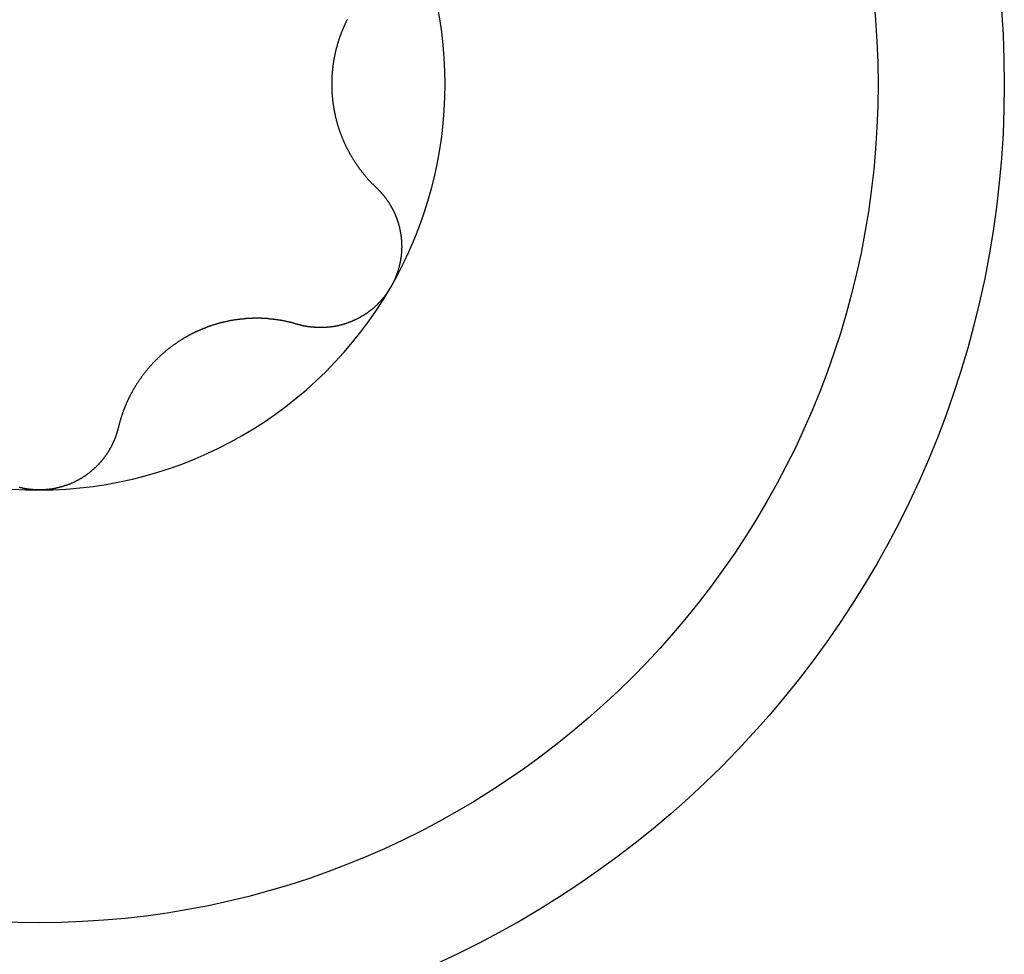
# Model space of a CAD drawing. Extents: x 1107 to 4046, y 937 to 3355.
# Tile 700 of 861: x 2096.37 to 2101.83, y 3185.19 to 3190.38. Entities that reach past the tile are written whole.
import ezdxf

# ---------------------------------------------------------------- set-up
doc = ezdxf.new("R2010")
doc.units = 0
doc.layers.add('KF_VIDA_L___C_BOTTOM', color=7, linetype='CONTINUOUS')

# ---------------------------------------------------------------- blocks, each defined once
blk = doc.blocks.new('KF_VIDA_L___C_BOTTOM')
at = {"layer": 'KF_VIDA_L___C_BOTTOM'}
for points in [[(-88.7924, 315.359, 0), (-88.7937, 315.357, 0), (-88.795, 315.354, 0), (-88.7963, 315.352, 0), (-88.7975, 315.349, 0), (-88.7988, 315.347, 0), (-88.8001, 315.344, 0), (-88.8013, 315.341, 0), (-88.8026, 315.339, 0), (-88.8038, 315.336, 0), (-88.805, 315.334, 0), (-88.8063, 315.331, 0), (-88.8075, 315.328, 0), (-88.8087, 315.326, 0), (-88.8099, 315.323, 0), (-88.8111, 315.32, 0), (-88.8123, 315.318, 0), (-88.8135, 315.315, 0), (-88.8146, 315.312, 0), (-88.8158, 315.31, 0), (-88.817, 315.307, 0), (-88.8181, 315.304, 0), (-88.8192, 315.301, 0), (-88.8204, 315.299, 0), (-88.8215, 315.296, 0), (-88.8226, 315.293, 0), (-88.8237, 315.291, 0), (-88.8248, 315.288, 0), (-88.8259, 315.285, 0), (-88.8269, 315.282, 0), (-88.828, 315.279, 0), (-88.829, 315.277, 0), (-88.8301, 315.274, 0), (-88.8311, 315.271, 0), (-88.8321, 315.268, 0), (-88.8332, 315.266, 0), (-88.8342, 315.263, 0), (-88.8352, 315.26, 0), (-88.8361, 315.257, 0), (-88.8371, 315.254, 0), (-88.8381, 315.251, 0), (-88.839, 315.249, 0), (-88.84, 315.246, 0), (-88.8409, 315.243, 0), (-88.8418, 315.24, 0), (-88.8427, 315.237, 0), (-88.8436, 315.234, 0), (-88.8445, 315.231, 0), (-88.8454, 315.229, 0), (-88.8463, 315.226, 0), (-88.8471, 315.223, 0), (-88.848, 315.22, 0), (-88.8488, 315.217, 0), (-88.8496, 315.214, 0), (-88.8504, 315.211, 0), (-88.8512, 315.208, 0), (-88.852, 315.205, 0), (-88.8528, 315.202, 0), (-88.8536, 315.2, 0), (-88.8543, 315.197, 0), (-88.8551, 315.194, 0), (-88.8558, 315.191, 0), (-88.8565, 315.188, 0), (-88.8572, 315.185, 0), (-88.8579, 315.182, 0), (-88.8586, 315.179, 0), (-88.8593, 315.176, 0), (-88.86, 315.173, 0), (-88.8606, 315.17, 0), (-88.8613, 315.167, 0), (-88.8619, 315.164, 0), (-88.8625, 315.161, 0), (-88.8631, 315.158, 0), (-88.8637, 315.155, 0), (-88.8643, 315.152, 0), (-88.8649, 315.149, 0), (-88.8654, 315.146, 0), (-88.866, 315.143, 0), (-88.8665, 315.14, 0), (-88.8671, 315.138, 0), (-88.8676, 315.135, 0), (-88.8681, 315.132, 0), (-88.8686, 315.129, 0), (-88.8691, 315.126, 0), (-88.8695, 315.123, 0), (-88.87, 315.12, 0), (-88.8705, 315.117, 0), (-88.8709, 315.114, 0), (-88.8713, 315.111, 0), (-88.8718, 315.108, 0), (-88.8722, 315.105, 0), (-88.8726, 315.102, 0), (-88.8729, 315.099, 0), (-88.8733, 315.096, 0), (-88.8737, 315.093, 0), (-88.874, 315.09, 0), (-88.8744, 315.087, 0), (-88.8747, 315.084, 0), (-88.875, 315.081, 0), (-88.8753, 315.078, 0), (-88.8756, 315.075, 0), (-88.8759, 315.072, 0), (-88.8762, 315.069, 0), (-88.8764, 315.066, 0), (-88.8767, 315.063, 0), (-88.8769, 315.06, 0), (-88.8771, 315.057, 0), (-88.8774, 315.054, 0), (-88.8776, 315.051, 0), (-88.8778, 315.048, 0), (-88.8779, 315.045, 0), (-88.8781, 315.042, 0), (-88.8783, 315.039, 0), (-88.8784, 315.036, 0), (-88.8785, 315.034, 0), (-88.8787, 315.031, 0), (-88.8788, 315.028, 0), (-88.8789, 315.025, 0), (-88.879, 315.022, 0), (-88.8791, 315.019, 0), (-88.8791, 315.016, 0), (-88.8792, 315.013, 0), (-88.8792, 315.01, 0), (-88.8793, 315.007, 0), (-88.8793, 315.004, 0), (-88.8793, 315.001, 0), (-88.8793, 314.999, 0), (-88.8793, 314.996, 0), (-88.8793, 314.993, 0), (-88.8792, 314.99, 0), (-88.8792, 314.987, 0), (-88.8791, 314.984, 0), (-88.8791, 314.981, 0), (-88.879, 314.978, 0), (-88.8789, 314.975, 0), (-88.8788, 314.972, 0), (-88.8787, 314.969, 0), (-88.8785, 314.966, 0), (-88.8784, 314.964, 0), (-88.8783, 314.961, 0), (-88.8781, 314.958, 0), (-88.8779, 314.955, 0), (-88.8778, 314.952, 0), (-88.8776, 314.949, 0), (-88.8774, 314.946, 0), (-88.8771, 314.943, 0), (-88.8769, 314.94, 0), (-88.8767, 314.937, 0), (-88.8764, 314.934, 0), (-88.8762, 314.931, 0), (-88.8759, 314.928, 0), (-88.8756, 314.925, 0), (-88.8753, 314.922, 0), (-88.875, 314.919, 0), (-88.8747, 314.916, 0), (-88.8744, 314.913, 0), (-88.874, 314.91, 0), (-88.8737, 314.907, 0), (-88.8733, 314.904, 0), (-88.8729, 314.901, 0), (-88.8726, 314.898, 0), (-88.8722, 314.895, 0), (-88.8718, 314.892, 0), (-88.8713, 314.889, 0), (-88.8709, 314.886, 0), (-88.8705, 314.883, 0), (-88.87, 314.88, 0), (-88.8695, 314.877, 0), (-88.8691, 314.874, 0), (-88.8686, 314.871, 0), (-88.8681, 314.868, 0), (-88.8676, 314.865, 0), (-88.8671, 314.862, 0), (-88.8665, 314.86, 0), (-88.866, 314.857, 0), (-88.8654, 314.854, 0), (-88.8649, 314.851, 0), (-88.8643, 314.848, 0), (-88.8637, 314.845, 0), (-88.8631, 314.842, 0), (-88.8625, 314.839, 0), (-88.8619, 314.836, 0), (-88.8613, 314.833, 0), (-88.8606, 314.83, 0), (-88.86, 314.827, 0), (-88.8593, 314.824, 0), (-88.8586, 314.821, 0), (-88.8579, 314.818, 0), (-88.8572, 314.815, 0), (-88.8565, 314.812, 0), (-88.8558, 314.809, 0), (-88.8551, 314.806, 0), (-88.8543, 314.803, 0), (-88.8536, 314.8, 0), (-88.8528, 314.798, 0), (-88.852, 314.795, 0), (-88.8512, 314.792, 0), (-88.8504, 314.789, 0), (-88.8496, 314.786, 0), (-88.8488, 314.783, 0), (-88.848, 314.78, 0), (-88.8471, 314.777, 0), (-88.8463, 314.774, 0), (-88.8454, 314.771, 0), (-88.8445, 314.769, 0), (-88.8436, 314.766, 0), (-88.8427, 314.763, 0), (-88.8418, 314.76, 0), (-88.8409, 314.757, 0), (-88.84, 314.754, 0), (-88.839, 314.751, 0), (-88.8381, 314.749, 0), (-88.8371, 314.746, 0), (-88.8361, 314.743, 0), (-88.8352, 314.74, 0), (-88.8342, 314.737, 0), (-88.8332, 314.734, 0), (-88.8321, 314.732, 0), (-88.8311, 314.729, 0), (-88.8301, 314.726, 0), (-88.829, 314.723, 0), (-88.828, 314.721, 0), (-88.8269, 314.718, 0), (-88.8259, 314.715, 0), (-88.8248, 314.712, 0), (-88.8237, 314.709, 0), (-88.8226, 314.707, 0), (-88.8215, 314.704, 0), (-88.8204, 314.701, 0), (-88.8192, 314.699, 0), (-88.8181, 314.696, 0), (-88.817, 314.693, 0), (-88.8158, 314.69, 0), (-88.8146, 314.688, 0), (-88.8135, 314.685, 0), (-88.8123, 314.682, 0), (-88.8111, 314.68, 0), (-88.8099, 314.677, 0), (-88.8087, 314.674, 0), (-88.8075, 314.672, 0), (-88.8063, 314.669, 0), (-88.805, 314.666, 0), (-88.8038, 314.664, 0), (-88.8026, 314.661, 0), (-88.8013, 314.659, 0), (-88.8001, 314.656, 0), (-88.7988, 314.653, 0), (-88.7975, 314.651, 0), (-88.7963, 314.648, 0), (-88.795, 314.646, 0), (-88.7937, 314.643, 0), (-88.7924, 314.641, 0), (-88.7911, 314.638, 0), (-88.7898, 314.636, 0), (-88.7884, 314.633, 0), (-88.7871, 314.63, 0), (-88.7858, 314.628, 0), (-88.7844, 314.625, 0), (-88.7831, 314.623, 0), (-88.7817, 314.621, 0), (-88.7804, 314.618, 0), (-88.779, 314.616, 0), (-88.7777, 314.613, 0), (-88.7763, 314.611, 0), (-88.7749, 314.608, 0), (-88.7735, 314.606, 0), (-88.7721, 314.603, 0), (-88.7707, 314.601, 0), (-88.7693, 314.599, 0), (-88.7679, 314.596, 0), (-88.7665, 314.594, 0), (-88.7651, 314.592, 0), (-88.7637, 314.589, 0), (-88.7622, 314.587, 0), (-88.7608, 314.585, 0), (-88.7594, 314.582, 0), (-88.7579, 314.58, 0), (-88.7565, 314.578, 0), (-88.755, 314.575, 0), (-88.7536, 314.573, 0), (-88.7521, 314.571, 0), (-88.7506, 314.569, 0), (-88.7492, 314.566, 0), (-88.7477, 314.564, 0), (-88.7462, 314.562, 0), (-88.7447, 314.56, 0), (-88.7432, 314.558, 0), (-88.7417, 314.555, 0), (-88.7402, 314.553, 0), (-88.7387, 314.551, 0), (-88.7372, 314.549, 0), (-88.7356, 314.547, 0), (-88.7341, 314.544, 0), (-88.7325, 314.542, 0), (-88.731, 314.54, 0), (-88.7294, 314.538, 0), (-88.7278, 314.536, 0), (-88.7262, 314.533, 0), (-88.7246, 314.531, 0), (-88.723, 314.529, 0), (-88.7214, 314.527, 0), (-88.7197, 314.525, 0), (-88.7181, 314.523, 0), (-88.7165, 314.521, 0), (-88.7148, 314.518, 0), (-88.7132, 314.516, 0), (-88.7115, 314.514, 0), (-88.7098, 314.512, 0), (-88.7081, 314.51, 0), (-88.7064, 314.508, 0), (-88.7047, 314.506, 0), (-88.703, 314.503, 0), (-88.7013, 314.501, 0), (-88.6996, 314.499, 0), (-88.6978, 314.497, 0), (-88.6961, 314.495, 0), (-88.6943, 314.493, 0), (-88.6926, 314.491, 0), (-88.6908, 314.489, 0), (-88.689, 314.487, 0), (-88.6873, 314.485, 0), (-88.6855, 314.483, 0), (-88.6837, 314.481, 0), (-88.6819, 314.479, 0), (-88.6801, 314.476, 0), (-88.6782, 314.474, 0), (-88.6764, 314.472, 0), (-88.6746, 314.47, 0), (-88.6727, 314.468, 0), (-88.6709, 314.466, 0), (-88.669, 314.464, 0), (-88.6671, 314.462, 0), (-88.6653, 314.46, 0), (-88.6634, 314.458, 0), (-88.6615, 314.456, 0), (-88.6596, 314.454, 0), (-88.6577, 314.452, 0), (-88.6558, 314.45, 0), (-88.6539, 314.448, 0), (-88.6519, 314.446, 0), (-88.65, 314.445, 0), (-88.6481, 314.443, 0), (-88.6461, 314.441, 0), (-88.6442, 314.439, 0), (-88.6422, 314.437, 0), (-88.6402, 314.435, 0), (-88.6383, 314.433, 0), (-88.6363, 314.431, 0), (-88.6343, 314.429, 0), (-88.6323, 314.427, 0)], [(-88.6323, 314.427, 0), (-88.6307, 314.426, 0), (-88.629, 314.424, 0), (-88.6274, 314.423, 0), (-88.6258, 314.421, 0), (-88.6242, 314.419, 0), (-88.6226, 314.418, 0), (-88.621, 314.416, 0), (-88.6194, 314.415, 0), (-88.6179, 314.413, 0), (-88.6163, 314.411, 0), (-88.6147, 314.41, 0), (-88.6132, 314.408, 0), (-88.6116, 314.406, 0), (-88.6101, 314.405, 0), (-88.6086, 314.403, 0), (-88.6071, 314.401, 0), (-88.6056, 314.4, 0), (-88.6041, 314.398, 0), (-88.6026, 314.396, 0), (-88.6011, 314.395, 0), (-88.5996, 314.393, 0), (-88.5981, 314.391, 0), (-88.5967, 314.389, 0), (-88.5952, 314.388, 0), (-88.5938, 314.386, 0), (-88.5923, 314.384, 0), (-88.5909, 314.382, 0), (-88.5895, 314.381, 0), (-88.5881, 314.379, 0), (-88.5867, 314.377, 0), (-88.5853, 314.375, 0), (-88.5839, 314.374, 0), (-88.5826, 314.372, 0), (-88.5812, 314.37, 0), (-88.5798, 314.368, 0), (-88.5785, 314.366, 0), (-88.5772, 314.364, 0), (-88.5758, 314.363, 0), (-88.5745, 314.361, 0), (-88.5732, 314.359, 0), (-88.5719, 314.357, 0), (-88.5706, 314.355, 0), (-88.5693, 314.353, 0), (-88.5681, 314.351, 0), (-88.5668, 314.35, 0), (-88.5655, 314.348, 0), (-88.5643, 314.346, 0), (-88.5631, 314.344, 0), (-88.5618, 314.342, 0), (-88.5606, 314.34, 0), (-88.5594, 314.338, 0), (-88.5582, 314.336, 0), (-88.557, 314.334, 0), (-88.5559, 314.332, 0), (-88.5547, 314.33, 0), (-88.5535, 314.328, 0), (-88.5524, 314.326, 0), (-88.5513, 314.325, 0), (-88.5501, 314.323, 0), (-88.549, 314.321, 0), (-88.5479, 314.319, 0), (-88.5468, 314.317, 0), (-88.5457, 314.315, 0), (-88.5447, 314.313, 0), (-88.5436, 314.311, 0), (-88.5425, 314.309, 0), (-88.5415, 314.307, 0), (-88.5405, 314.305, 0), (-88.5394, 314.303, 0), (-88.5384, 314.301, 0), (-88.5374, 314.299, 0), (-88.5364, 314.297, 0), (-88.5354, 314.295, 0), (-88.5345, 314.293, 0), (-88.5335, 314.291, 0), (-88.5326, 314.289, 0), (-88.5316, 314.286, 0), (-88.5307, 314.284, 0), (-88.5298, 314.282, 0), (-88.5289, 314.28, 0), (-88.528, 314.278, 0), (-88.5271, 314.276, 0), (-88.5262, 314.274, 0), (-88.5254, 314.272, 0), (-88.5245, 314.27, 0), (-88.5237, 314.268, 0), (-88.5228, 314.266, 0), (-88.522, 314.264, 0), (-88.5212, 314.262, 0), (-88.5204, 314.26, 0), (-88.5196, 314.257, 0), (-88.5188, 314.255, 0), (-88.518, 314.253, 0), (-88.5173, 314.251, 0), (-88.5165, 314.249, 0), (-88.5158, 314.247, 0), (-88.515, 314.245, 0), (-88.5143, 314.242, 0), (-88.5136, 314.24, 0), (-88.5129, 314.238, 0), (-88.5122, 314.236, 0), (-88.5115, 314.234, 0), (-88.5108, 314.231, 0), (-88.5102, 314.229, 0), (-88.5095, 314.227, 0), (-88.5089, 314.225, 0), (-88.5083, 314.222, 0), (-88.5076, 314.22, 0), (-88.507, 314.218, 0), (-88.5064, 314.216, 0), (-88.5058, 314.213, 0), (-88.5052, 314.211, 0), (-88.5047, 314.209, 0), (-88.5041, 314.207, 0), (-88.5036, 314.204, 0), (-88.503, 314.202, 0), (-88.5025, 314.2, 0), (-88.502, 314.197, 0), (-88.5015, 314.195, 0), (-88.501, 314.193, 0), (-88.5005, 314.191, 0), (-88.5001, 314.188, 0), (-88.4996, 314.186, 0), (-88.4992, 314.184, 0), (-88.4987, 314.181, 0), (-88.4983, 314.179, 0), (-88.4979, 314.177, 0), (-88.4975, 314.174, 0), (-88.4971, 314.172, 0), (-88.4967, 314.169, 0), (-88.4964, 314.167, 0), (-88.496, 314.165, 0), (-88.4957, 314.162, 0), (-88.4953, 314.16, 0), (-88.495, 314.158, 0), (-88.4947, 314.155, 0), (-88.4944, 314.153, 0), (-88.4941, 314.15, 0), (-88.4939, 314.148, 0), (-88.4936, 314.146, 0), (-88.4934, 314.143, 0), (-88.4931, 314.141, 0), (-88.4929, 314.138, 0), (-88.4927, 314.136, 0), (-88.4925, 314.134, 0), (-88.4923, 314.131, 0), (-88.4922, 314.129, 0), (-88.492, 314.126, 0), (-88.4919, 314.124, 0), (-88.4918, 314.122, 0), (-88.4916, 314.119, 0), (-88.4915, 314.117, 0), (-88.4914, 314.114, 0), (-88.4914, 314.112, 0), (-88.4913, 314.109, 0), (-88.4913, 314.107, 0), (-88.4912, 314.104, 0), (-88.4912, 314.102, 0), (-88.4912, 314.1, 0), (-88.4912, 314.097, 0), (-88.4912, 314.095, 0), (-88.4912, 314.092, 0), (-88.4913, 314.09, 0), (-88.4913, 314.087, 0), (-88.4914, 314.085, 0), (-88.4915, 314.083, 0), (-88.4916, 314.08, 0), (-88.4917, 314.078, 0), (-88.4918, 314.075, 0), (-88.492, 314.073, 0), (-88.4921, 314.07, 0), (-88.4923, 314.068, 0), (-88.4925, 314.065, 0), (-88.4927, 314.063, 0), (-88.4929, 314.06, 0), (-88.4931, 314.058, 0), (-88.4934, 314.056, 0), (-88.4936, 314.053, 0), (-88.4939, 314.051, 0), (-88.4942, 314.048, 0), (-88.4945, 314.046, 0), (-88.4948, 314.043, 0), (-88.4951, 314.041, 0), (-88.4954, 314.039, 0), (-88.4958, 314.036, 0), (-88.4961, 314.034, 0), (-88.4965, 314.031, 0), (-88.4969, 314.029, 0), (-88.4973, 314.026, 0), (-88.4977, 314.024, 0), (-88.4982, 314.021, 0), (-88.4986, 314.019, 0), (-88.4991, 314.017, 0), (-88.4995, 314.014, 0), (-88.5, 314.012, 0), (-88.5005, 314.009, 0), (-88.501, 314.007, 0), (-88.5015, 314.005, 0), (-88.5021, 314.002, 0), (-88.5026, 314, 0), (-88.5032, 313.997, 0), (-88.5037, 313.995, 0), (-88.5043, 313.993, 0), (-88.5049, 313.99, 0), (-88.5055, 313.988, 0), (-88.5062, 313.985, 0), (-88.5068, 313.983, 0), (-88.5075, 313.981, 0), (-88.5081, 313.978, 0), (-88.5088, 313.976, 0), (-88.5095, 313.974, 0), (-88.5102, 313.971, 0), (-88.5109, 313.969, 0), (-88.5116, 313.966, 0), (-88.5123, 313.964, 0), (-88.5131, 313.962, 0), (-88.5139, 313.959, 0), (-88.5146, 313.957, 0), (-88.5154, 313.955, 0), (-88.5162, 313.952, 0), (-88.517, 313.95, 0), (-88.5178, 313.948, 0), (-88.5187, 313.945, 0), (-88.5195, 313.943, 0), (-88.5204, 313.941, 0), (-88.5213, 313.939, 0), (-88.5221, 313.936, 0), (-88.523, 313.934, 0), (-88.5239, 313.932, 0), (-88.5248, 313.929, 0), (-88.5258, 313.927, 0), (-88.5267, 313.925, 0), (-88.5277, 313.923, 0), (-88.5286, 313.92, 0), (-88.5296, 313.918, 0), (-88.5306, 313.916, 0), (-88.5316, 313.914, 0), (-88.5326, 313.912, 0), (-88.5336, 313.909, 0), (-88.5346, 313.907, 0), (-88.5357, 313.905, 0), (-88.5367, 313.903, 0), (-88.5378, 313.901, 0), (-88.5389, 313.898, 0), (-88.54, 313.896, 0), (-88.5411, 313.894, 0), (-88.5422, 313.892, 0), (-88.5433, 313.89, 0), (-88.5444, 313.888, 0), (-88.5456, 313.886, 0), (-88.5467, 313.883, 0), (-88.5479, 313.881, 0), (-88.5491, 313.879, 0), (-88.5502, 313.877, 0), (-88.5514, 313.875, 0)], [(-88.5514, 313.875, 0), (-88.5527, 313.873, 0), (-88.5539, 313.871, 0), (-88.5551, 313.869, 0), (-88.5563, 313.867, 0), (-88.5576, 313.865, 0), (-88.5589, 313.863, 0), (-88.5602, 313.861, 0), (-88.5615, 313.859, 0), (-88.5628, 313.856, 0), (-88.5641, 313.854, 0), (-88.5654, 313.852, 0), (-88.5668, 313.85, 0), (-88.5681, 313.848, 0), (-88.5695, 313.846, 0), (-88.5709, 313.844, 0), (-88.5723, 313.842, 0), (-88.5737, 313.84, 0), (-88.5751, 313.838, 0), (-88.5765, 313.836, 0), (-88.5779, 313.834, 0), (-88.5794, 313.833, 0), (-88.5809, 313.831, 0), (-88.5823, 313.829, 0), (-88.5838, 313.827, 0), (-88.5853, 313.825, 0), (-88.5868, 313.823, 0), (-88.5883, 313.821, 0), (-88.5899, 313.819, 0), (-88.5914, 313.817, 0), (-88.593, 313.815, 0), (-88.5945, 313.813, 0), (-88.5961, 313.811, 0), (-88.5977, 313.81, 0), (-88.5993, 313.808, 0), (-88.6009, 313.806, 0), (-88.6025, 313.804, 0), (-88.6041, 313.802, 0), (-88.6057, 313.8, 0), (-88.6074, 313.798, 0), (-88.609, 313.797, 0), (-88.6107, 313.795, 0), (-88.6124, 313.793, 0), (-88.6141, 313.791, 0), (-88.6158, 313.789, 0), (-88.6175, 313.788, 0), (-88.6192, 313.786, 0), (-88.6209, 313.784, 0), (-88.6226, 313.782, 0), (-88.6244, 313.781, 0), (-88.6261, 313.779, 0), (-88.6279, 313.777, 0), (-88.6297, 313.775, 0), (-88.6315, 313.774, 0), (-88.6333, 313.772, 0), (-88.6351, 313.77, 0), (-88.6369, 313.769, 0), (-88.6387, 313.767, 0), (-88.6405, 313.765, 0), (-88.6423, 313.764, 0), (-88.6442, 313.762, 0), (-88.646, 313.76, 0), (-88.6479, 313.759, 0), (-88.6498, 313.757, 0), (-88.6516, 313.756, 0), (-88.6535, 313.754, 0), (-88.6554, 313.752, 0), (-88.6573, 313.751, 0), (-88.6592, 313.749, 0), (-88.6612, 313.748, 0), (-88.6631, 313.746, 0), (-88.665, 313.745, 0), (-88.667, 313.743, 0), (-88.6689, 313.742, 0), (-88.6709, 313.74, 0), (-88.6729, 313.739, 0), (-88.6748, 313.737, 0), (-88.6768, 313.736, 0), (-88.6788, 313.734, 0), (-88.6808, 313.733, 0), (-88.6828, 313.732, 0), (-88.6848, 313.73, 0), (-88.6868, 313.729, 0), (-88.6889, 313.727, 0), (-88.6909, 313.726, 0), (-88.6929, 313.725, 0), (-88.695, 313.723, 0), (-88.6971, 313.722, 0), (-88.6991, 313.721, 0), (-88.7012, 313.719, 0), (-88.7033, 313.718, 0), (-88.7053, 313.717, 0), (-88.7074, 313.715, 0), (-88.7095, 313.714, 0), (-88.7116, 313.713, 0), (-88.7137, 313.712, 0), (-88.7158, 313.711, 0), (-88.718, 313.709, 0), (-88.7201, 313.708, 0), (-88.7222, 313.707, 0), (-88.7243, 313.706, 0), (-88.7265, 313.705, 0), (-88.7286, 313.703, 0), (-88.7308, 313.702, 0), (-88.7329, 313.701, 0), (-88.7351, 313.7, 0), (-88.7373, 313.699, 0), (-88.7394, 313.698, 0), (-88.7416, 313.697, 0), (-88.7438, 313.696, 0), (-88.746, 313.695, 0), (-88.7481, 313.694, 0), (-88.7503, 313.693, 0), (-88.7525, 313.692, 0), (-88.7547, 313.691, 0), (-88.7569, 313.69, 0), (-88.7591, 313.689, 0), (-88.7613, 313.688, 0), (-88.7635, 313.687, 0), (-88.7658, 313.686, 0), (-88.768, 313.685, 0), (-88.7702, 313.684, 0), (-88.7724, 313.683, 0), (-88.7746, 313.682, 0), (-88.7769, 313.681, 0), (-88.7791, 313.68, 0), (-88.7813, 313.68, 0), (-88.7836, 313.679, 0), (-88.7858, 313.678, 0), (-88.788, 313.677, 0), (-88.7903, 313.676, 0), (-88.7925, 313.675, 0), (-88.7948, 313.675, 0), (-88.797, 313.674, 0), (-88.7993, 313.673, 0), (-88.8015, 313.672, 0), (-88.8038, 313.672, 0), (-88.806, 313.671, 0), (-88.8083, 313.67, 0), (-88.8105, 313.67, 0), (-88.8128, 313.669, 0), (-88.815, 313.668, 0), (-88.8173, 313.668, 0), (-88.8195, 313.667, 0), (-88.8218, 313.666, 0), (-88.824, 313.666, 0), (-88.8263, 313.665, 0), (-88.8285, 313.664, 0), (-88.8308, 313.664, 0), (-88.833, 313.663, 0), (-88.8353, 313.663, 0), (-88.8375, 313.662, 0), (-88.8398, 313.662, 0), (-88.8421, 313.661, 0), (-88.8443, 313.661, 0), (-88.8465, 313.66, 0), (-88.8488, 313.66, 0), (-88.851, 313.659, 0), (-88.8533, 313.659, 0), (-88.8555, 313.658, 0), (-88.8578, 313.658, 0), (-88.86, 313.657, 0), (-88.8623, 313.657, 0), (-88.8645, 313.657, 0), (-88.8667, 313.656, 0), (-88.869, 313.656, 0), (-88.8712, 313.655, 0), (-88.8734, 313.655, 0), (-88.8756, 313.655, 0), (-88.8779, 313.654, 0), (-88.8801, 313.654, 0), (-88.8823, 313.654, 0), (-88.8845, 313.654, 0), (-88.8867, 313.653, 0), (-88.889, 313.653, 0), (-88.8912, 313.653, 0), (-88.8934, 313.653, 0), (-88.8957, 313.652, 0), (-88.8979, 313.652, 0), (-88.9001, 313.652, 0), (-88.9024, 313.652, 0), (-88.9046, 313.652, 0), (-88.9069, 313.651, 0), (-88.9091, 313.651, 0), (-88.9113, 313.651, 0), (-88.9136, 313.651, 0), (-88.9158, 313.651, 0), (-88.9181, 313.651, 0), (-88.9203, 313.651, 0), (-88.9226, 313.65, 0), (-88.9249, 313.65, 0), (-88.9271, 313.65, 0), (-88.9294, 313.65, 0), (-88.9316, 313.65, 0), (-88.9339, 313.65, 0), (-88.9361, 313.65, 0), (-88.9384, 313.65, 0), (-88.9407, 313.65, 0), (-88.9429, 313.65, 0), (-88.9452, 313.65, 0), (-88.9475, 313.65, 0), (-88.9497, 313.65, 0), (-88.952, 313.65, 0), (-88.9542, 313.65, 0), (-88.9565, 313.65, 0), (-88.9588, 313.65, 0), (-88.961, 313.651, 0), (-88.9633, 313.651, 0), (-88.9656, 313.651, 0), (-88.9678, 313.651, 0), (-88.9701, 313.651, 0), (-88.9723, 313.651, 0), (-88.9746, 313.651, 0), (-88.9769, 313.652, 0), (-88.9791, 313.652, 0), (-88.9814, 313.652, 0), (-88.9836, 313.652, 0), (-88.9859, 313.652, 0), (-88.9881, 313.653, 0), (-88.9904, 313.653, 0), (-88.9927, 313.653, 0), (-88.9949, 313.653, 0), (-88.9972, 313.654, 0), (-88.9994, 313.654, 0), (-89.0017, 313.654, 0), (-89.0039, 313.654, 0), (-89.0061, 313.655, 0), (-89.0084, 313.655, 0), (-89.0106, 313.655, 0), (-89.0129, 313.656, 0), (-89.0151, 313.656, 0), (-89.0173, 313.657, 0), (-89.0196, 313.657, 0), (-89.0218, 313.657, 0), (-89.024, 313.658, 0), (-89.0263, 313.658, 0), (-89.0285, 313.659, 0), (-89.0307, 313.659, 0), (-89.0329, 313.659, 0), (-89.0351, 313.66, 0), (-89.0373, 313.66, 0), (-89.0396, 313.661, 0), (-89.0418, 313.661, 0), (-89.044, 313.662, 0), (-89.0462, 313.662, 0), (-89.0484, 313.663, 0), (-89.0506, 313.664, 0), (-89.0528, 313.664, 0), (-89.0549, 313.665, 0), (-89.0571, 313.665, 0), (-89.0593, 313.666, 0), (-89.0615, 313.666, 0), (-89.0637, 313.667, 0), (-89.0658, 313.668, 0), (-89.068, 313.668, 0), (-89.0702, 313.669, 0)], [(-89.0702, 313.669, 0), (-89.0728, 313.67, 0), (-89.0754, 313.67, 0), (-89.0781, 313.671, 0), (-89.0807, 313.672, 0), (-89.0834, 313.673, 0), (-89.086, 313.673, 0), (-89.0887, 313.674, 0), (-89.0913, 313.675, 0), (-89.094, 313.676, 0), (-89.0966, 313.676, 0), (-89.0993, 313.677, 0), (-89.1019, 313.678, 0), (-89.1046, 313.678, 0), (-89.1073, 313.679, 0), (-89.1099, 313.68, 0), (-89.1126, 313.68, 0), (-89.1153, 313.681, 0), (-89.1179, 313.682, 0), (-89.1206, 313.682, 0), (-89.1233, 313.683, 0), (-89.1259, 313.683, 0), (-89.1286, 313.684, 0), (-89.1313, 313.685, 0), (-89.134, 313.685, 0), (-89.1367, 313.686, 0), (-89.1393, 313.686, 0), (-89.142, 313.687, 0), (-89.1447, 313.687, 0), (-89.1474, 313.688, 0), (-89.1501, 313.688, 0), (-89.1527, 313.689, 0), (-89.1554, 313.689, 0), (-89.1581, 313.69, 0), (-89.1608, 313.69, 0), (-89.1635, 313.691, 0), (-89.1662, 313.691, 0), (-89.1688, 313.692, 0), (-89.1715, 313.692, 0), (-89.1742, 313.692, 0), (-89.1769, 313.693, 0), (-89.1796, 313.693, 0), (-89.1823, 313.694, 0), (-89.1849, 313.694, 0), (-89.1876, 313.694, 0), (-89.1903, 313.695, 0), (-89.193, 313.695, 0), (-89.1957, 313.696, 0), (-89.1984, 313.696, 0), (-89.201, 313.696, 0), (-89.2037, 313.697, 0), (-89.2064, 313.697, 0), (-89.2091, 313.697, 0), (-89.2117, 313.697, 0), (-89.2144, 313.698, 0), (-89.2171, 313.698, 0), (-89.2198, 313.698, 0), (-89.2224, 313.698, 0), (-89.2251, 313.699, 0), (-89.2278, 313.699, 0), (-89.2304, 313.699, 0), (-89.2331, 313.699, 0), (-89.2358, 313.7, 0), (-89.2384, 313.7, 0), (-89.2411, 313.7, 0), (-89.2438, 313.7, 0), (-89.2464, 313.7, 0), (-89.2491, 313.701, 0), (-89.2517, 313.701, 0), (-89.2544, 313.701, 0), (-89.2571, 313.701, 0), (-89.2598, 313.701, 0), (-89.2625, 313.701, 0), (-89.2652, 313.701, 0), (-89.2679, 313.701, 0), (-89.2706, 313.702, 0), (-89.2734, 313.702, 0), (-89.2761, 313.702, 0), (-89.2788, 313.702, 0), (-89.2816, 313.702, 0), (-89.2844, 313.702, 0), (-89.2871, 313.702, 0), (-89.2899, 313.702, 0), (-89.2927, 313.702, 0), (-89.2954, 313.702, 0), (-89.2982, 313.702, 0), (-89.301, 313.702, 0), (-89.3038, 313.702, 0), (-89.3066, 313.702, 0), (-89.3094, 313.702, 0), (-89.3122, 313.702, 0), (-89.3151, 313.702, 0), (-89.3179, 313.702, 0), (-89.3207, 313.701, 0), (-89.3235, 313.701, 0), (-89.3264, 313.701, 0), (-89.3292, 313.701, 0), (-89.3321, 313.701, 0), (-89.3349, 313.701, 0), (-89.3378, 313.701, 0), (-89.3406, 313.701, 0), (-89.3435, 313.7, 0), (-89.3464, 313.7, 0), (-89.3493, 313.7, 0), (-89.3521, 313.7, 0), (-89.355, 313.7, 0), (-89.3579, 313.699, 0), (-89.3608, 313.699, 0), (-89.3637, 313.699, 0), (-89.3666, 313.699, 0), (-89.3695, 313.698, 0), (-89.3724, 313.698, 0), (-89.3753, 313.698, 0), (-89.3782, 313.698, 0), (-89.3811, 313.697, 0), (-89.384, 313.697, 0), (-89.3869, 313.697, 0), (-89.3898, 313.696, 0), (-89.3927, 313.696, 0), (-89.3956, 313.696, 0), (-89.3986, 313.695, 0), (-89.4015, 313.695, 0), (-89.4044, 313.694, 0), (-89.4073, 313.694, 0), (-89.4103, 313.694, 0), (-89.4132, 313.693, 0), (-89.4161, 313.693, 0), (-89.419, 313.692, 0), (-89.422, 313.692, 0), (-89.4249, 313.691, 0), (-89.4278, 313.691, 0), (-89.4308, 313.69, 0), (-89.4337, 313.69, 0), (-89.4366, 313.689, 0), (-89.4396, 313.689, 0), (-89.4425, 313.688, 0), (-89.4454, 313.688, 0), (-89.4484, 313.687, 0), (-89.4513, 313.686, 0), (-89.4543, 313.686, 0), (-89.4572, 313.685, 0), (-89.4601, 313.685, 0), (-89.4631, 313.684, 0), (-89.466, 313.683, 0), (-89.4689, 313.683, 0), (-89.4718, 313.682, 0), (-89.4748, 313.681, 0), (-89.4777, 313.681, 0), (-89.4806, 313.68, 0), (-89.4836, 313.679, 0), (-89.4865, 313.679, 0), (-89.4894, 313.678, 0), (-89.4923, 313.677, 0), (-89.4952, 313.676, 0), (-89.4982, 313.675, 0), (-89.5011, 313.675, 0), (-89.504, 313.674, 0), (-89.5069, 313.673, 0), (-89.5098, 313.672, 0), (-89.5127, 313.671, 0), (-89.5156, 313.671, 0), (-89.5185, 313.67, 0), (-89.5214, 313.669, 0), (-89.5243, 313.668, 0), (-89.5272, 313.667, 0), (-89.5301, 313.666, 0), (-89.533, 313.665, 0), (-89.5358, 313.664, 0), (-89.5387, 313.663, 0), (-89.5416, 313.663, 0), (-89.5445, 313.662, 0), (-89.5473, 313.661, 0), (-89.5502, 313.66, 0), (-89.5531, 313.659, 0), (-89.5559, 313.658, 0), (-89.5588, 313.657, 0), (-89.5616, 313.656, 0), (-89.5644, 313.655, 0), (-89.5673, 313.654, 0), (-89.5701, 313.653, 0), (-89.5729, 313.651, 0), (-89.5758, 313.65, 0), (-89.5786, 313.649, 0), (-89.5814, 313.648, 0), (-89.5842, 313.647, 0), (-89.587, 313.646, 0), (-89.5898, 313.645, 0), (-89.5926, 313.644, 0), (-89.5954, 313.643, 0), (-89.5982, 313.641, 0), (-89.6009, 313.64, 0), (-89.6037, 313.639, 0), (-89.6065, 313.638, 0), (-89.6092, 313.637, 0), (-89.612, 313.636, 0), (-89.6147, 313.634, 0), (-89.6174, 313.633, 0), (-89.6202, 313.632, 0), (-89.6229, 313.631, 0), (-89.6256, 313.629, 0), (-89.6283, 313.628, 0), (-89.631, 313.627, 0), (-89.6337, 313.626, 0), (-89.6364, 313.624, 0), (-89.6391, 313.623, 0), (-89.6417, 313.622, 0), (-89.6444, 313.621, 0), (-89.6471, 313.619, 0), (-89.6497, 313.618, 0), (-89.6523, 313.617, 0), (-89.655, 313.615, 0), (-89.6576, 313.614, 0), (-89.6602, 313.613, 0), (-89.6628, 313.611, 0), (-89.6654, 313.61, 0), (-89.668, 313.608, 0), (-89.6706, 313.607, 0), (-89.6732, 313.606, 0), (-89.6757, 313.604, 0), (-89.6783, 313.603, 0), (-89.6808, 313.601, 0), (-89.6834, 313.6, 0), (-89.6859, 313.599, 0), (-89.6884, 313.597, 0), (-89.6909, 313.596, 0), (-89.6934, 313.594, 0), (-89.6959, 313.593, 0), (-89.6984, 313.591, 0), (-89.7009, 313.59, 0), (-89.7034, 313.588, 0), (-89.7059, 313.587, 0), (-89.7084, 313.585, 0), (-89.7109, 313.584, 0), (-89.7134, 313.582, 0), (-89.7159, 313.581, 0), (-89.7183, 313.579, 0), (-89.7208, 313.577, 0), (-89.7233, 313.576, 0), (-89.7258, 313.574, 0), (-89.7282, 313.573, 0), (-89.7307, 313.571, 0), (-89.7332, 313.569, 0), (-89.7356, 313.568, 0), (-89.7381, 313.566, 0), (-89.7405, 313.564, 0), (-89.743, 313.563, 0), (-89.7454, 313.561, 0), (-89.7479, 313.559, 0), (-89.7503, 313.557, 0), (-89.7527, 313.556, 0), (-89.7552, 313.554, 0), (-89.7576, 313.552, 0), (-89.76, 313.551, 0), (-89.7624, 313.549, 0), (-89.7648, 313.547, 0), (-89.7672, 313.545, 0), (-89.7696, 313.543, 0), (-89.772, 313.542, 0), (-89.7744, 313.54, 0), (-89.7768, 313.538, 0), (-89.7792, 313.536, 0), (-89.7815, 313.534, 0), (-89.7839, 313.532, 0), (-89.7863, 313.53, 0), (-89.7886, 313.529, 0), (-89.791, 313.527, 0), (-89.7933, 313.525, 0), (-89.7956, 313.523, 0), (-89.798, 313.521, 0), (-89.8003, 313.519, 0), (-89.8026, 313.517, 0), (-89.8049, 313.515, 0), (-89.8072, 313.513, 0), (-89.8095, 313.511, 0), (-89.8118, 313.509, 0), (-89.8141, 313.507, 0), (-89.8164, 313.505, 0), (-89.8186, 313.503, 0), (-89.8209, 313.501, 0), (-89.8232, 313.499, 0), (-89.8254, 313.497, 0), (-89.8276, 313.495, 0), (-89.8299, 313.493, 0), (-89.8321, 313.491, 0), (-89.8343, 313.489, 0), (-89.8365, 313.487, 0), (-89.8387, 313.485, 0), (-89.8409, 313.483, 0), (-89.8431, 313.481, 0), (-89.8453, 313.479, 0), (-89.8474, 313.476, 0), (-89.8496, 313.474, 0), (-89.8517, 313.472, 0), (-89.8539, 313.47, 0), (-89.856, 313.468, 0), (-89.8581, 313.466, 0), (-89.8602, 313.464, 0), (-89.8623, 313.462, 0), (-89.8644, 313.459, 0), (-89.8665, 313.457, 0), (-89.8686, 313.455, 0), (-89.8706, 313.453, 0), (-89.8727, 313.451, 0), (-89.8747, 313.448, 0), (-89.8768, 313.446, 0), (-89.8788, 313.444, 0), (-89.8808, 313.442, 0), (-89.8828, 313.44, 0), (-89.8848, 313.437, 0), (-89.8868, 313.435, 0), (-89.8887, 313.433, 0), (-89.8907, 313.431, 0), (-89.8926, 313.428, 0), (-89.8946, 313.426, 0), (-89.8965, 313.424, 0), (-89.8984, 313.421, 0), (-89.9003, 313.419, 0), (-89.9022, 313.417, 0), (-89.9041, 313.415, 0), (-89.906, 313.412, 0), (-89.9079, 313.41, 0), (-89.9097, 313.408, 0), (-89.9116, 313.405, 0), (-89.9134, 313.403, 0), (-89.9153, 313.401, 0), (-89.9171, 313.398, 0), (-89.9189, 313.396, 0), (-89.9207, 313.394, 0), (-89.9225, 313.391, 0), (-89.9242, 313.389, 0), (-89.926, 313.387, 0), (-89.9277, 313.384, 0), (-89.9295, 313.382, 0), (-89.9312, 313.38, 0), (-89.9329, 313.377, 0), (-89.9346, 313.375, 0), (-89.9363, 313.372, 0), (-89.938, 313.37, 0), (-89.9397, 313.368, 0), (-89.9414, 313.365, 0), (-89.943, 313.363, 0), (-89.9447, 313.361, 0), (-89.9463, 313.358, 0), (-89.9479, 313.356, 0), (-89.9496, 313.353, 0), (-89.9512, 313.351, 0), (-89.9527, 313.349, 0), (-89.9543, 313.346, 0), (-89.9559, 313.344, 0), (-89.9574, 313.341, 0), (-89.959, 313.339, 0), (-89.9605, 313.337, 0), (-89.9621, 313.334, 0), (-89.9636, 313.332, 0), (-89.9651, 313.329, 0), (-89.9666, 313.327, 0), (-89.968, 313.325, 0), (-89.9695, 313.322, 0), (-89.971, 313.32, 0), (-89.9724, 313.317, 0), (-89.9738, 313.315, 0), (-89.9753, 313.313, 0), (-89.9767, 313.31, 0), (-89.9781, 313.308, 0), (-89.9795, 313.305, 0), (-89.9808, 313.303, 0), (-89.9822, 313.301, 0), (-89.9836, 313.298, 0), (-89.9849, 313.296, 0), (-89.9862, 313.293, 0), (-89.9876, 313.291, 0), (-89.9889, 313.289, 0), (-89.9902, 313.286, 0), (-89.9914, 313.284, 0), (-89.9927, 313.281, 0), (-89.994, 313.279, 0), (-89.9952, 313.277, 0), (-89.9965, 313.274, 0), (-89.9977, 313.272, 0), (-89.9989, 313.269, 0), (-90.0001, 313.267, 0), (-90.0013, 313.265, 0), (-90.0025, 313.262, 0), (-90.0036, 313.26, 0), (-90.0048, 313.257, 0), (-90.006, 313.255, 0), (-90.0071, 313.253, 0), (-90.0083, 313.25, 0), (-90.0094, 313.248, 0), (-90.0105, 313.245, 0), (-90.0116, 313.243, 0), (-90.0128, 313.24, 0), (-90.0139, 313.238, 0), (-90.015, 313.236, 0), (-90.0161, 313.233, 0), (-90.0171, 313.231, 0), (-90.0182, 313.228, 0), (-90.0193, 313.226, 0), (-90.0203, 313.223, 0), (-90.0214, 313.221, 0), (-90.0224, 313.218, 0), (-90.0235, 313.216, 0), (-90.0245, 313.213, 0), (-90.0255, 313.211, 0), (-90.0265, 313.208, 0), (-90.0276, 313.206, 0), (-90.0286, 313.203, 0), (-90.0295, 313.201, 0), (-90.0305, 313.198, 0), (-90.0315, 313.196, 0), (-90.0325, 313.193, 0), (-90.0334, 313.19, 0), (-90.0344, 313.188, 0), (-90.0353, 313.185, 0), (-90.0362, 313.183, 0), (-90.0372, 313.18, 0), (-90.0381, 313.178, 0), (-90.039, 313.175, 0), (-90.0399, 313.172, 0), (-90.0408, 313.17, 0), (-90.0417, 313.167, 0), (-90.0425, 313.165, 0), (-90.0434, 313.162, 0), (-90.0443, 313.16, 0), (-90.0451, 313.157, 0), (-90.0459, 313.154, 0), (-90.0468, 313.152, 0), (-90.0476, 313.149, 0), (-90.0484, 313.146, 0), (-90.0492, 313.144, 0), (-90.05, 313.141, 0), (-90.0508, 313.139, 0), (-90.0516, 313.136, 0), (-90.0523, 313.133, 0), (-90.0531, 313.131, 0), (-90.0539, 313.128, 0), (-90.0546, 313.125, 0), (-90.0553, 313.123, 0), (-90.0561, 313.12, 0), (-90.0568, 313.117, 0), (-90.0575, 313.115, 0), (-90.0582, 313.112, 0), (-90.0589, 313.11, 0), (-90.0595, 313.107, 0), (-90.0602, 313.104, 0), (-90.0609, 313.102, 0), (-90.0615, 313.099, 0), (-90.0621, 313.096, 0)], [(-90.5, 312.75, 0), (-90.5024, 312.75, 0), (-90.5048, 312.75, 0), (-90.5072, 312.75, 0), (-90.5096, 312.75, 0), (-90.512, 312.75, 0), (-90.5145, 312.75, 0), (-90.5169, 312.75, 0), (-90.5193, 312.75, 0), (-90.5217, 312.751, 0), (-90.5241, 312.751, 0), (-90.5265, 312.751, 0), (-90.529, 312.751, 0), (-90.5314, 312.751, 0), (-90.5338, 312.751, 0), (-90.5362, 312.752, 0), (-90.5386, 312.752, 0), (-90.5411, 312.752, 0), (-90.5435, 312.752, 0), (-90.5459, 312.752, 0), (-90.5483, 312.753, 0), (-90.5508, 312.753, 0), (-90.5532, 312.753, 0), (-90.5556, 312.754, 0), (-90.558, 312.754, 0), (-90.5605, 312.754, 0), (-90.5629, 312.755, 0), (-90.5653, 312.755, 0), (-90.5677, 312.755, 0), (-90.5702, 312.756, 0), (-90.5726, 312.756, 0), (-90.575, 312.756, 0), (-90.5774, 312.757, 0), (-90.5798, 312.757, 0), (-90.5822, 312.758, 0), (-90.5847, 312.758, 0), (-90.5871, 312.759, 0), (-90.5895, 312.759, 0), (-90.5919, 312.76, 0), (-90.5943, 312.76, 0), (-90.5967, 312.761, 0), (-90.5991, 312.761, 0), (-90.6015, 312.762, 0), (-90.6039, 312.762, 0), (-90.6063, 312.763, 0), (-90.6087, 312.763, 0), (-90.6111, 312.764, 0)], [(-90.0621, 313.096, 0), (-90.0627, 313.094, 0), (-90.0632, 313.092, 0), (-90.0638, 313.09, 0), (-90.0643, 313.087, 0), (-90.0649, 313.085, 0), (-90.0655, 313.083, 0), (-90.0661, 313.081, 0), (-90.0667, 313.079, 0), (-90.0673, 313.077, 0), (-90.0679, 313.074, 0), (-90.0686, 313.072, 0), (-90.0692, 313.07, 0), (-90.0699, 313.068, 0), (-90.0705, 313.066, 0), (-90.0712, 313.064, 0), (-90.0719, 313.061, 0), (-90.0726, 313.059, 0), (-90.0733, 313.057, 0), (-90.0741, 313.055, 0), (-90.0748, 313.053, 0), (-90.0756, 313.051, 0), (-90.0763, 313.049, 0), (-90.0771, 313.046, 0), (-90.0779, 313.044, 0), (-90.0787, 313.042, 0), (-90.0795, 313.04, 0), (-90.0803, 313.038, 0), (-90.0811, 313.036, 0), (-90.0819, 313.034, 0), (-90.0828, 313.032, 0), (-90.0837, 313.029, 0), (-90.0845, 313.027, 0), (-90.0854, 313.025, 0), (-90.0863, 313.023, 0), (-90.0872, 313.021, 0), (-90.0881, 313.019, 0), (-90.089, 313.017, 0), (-90.0899, 313.015, 0), (-90.0909, 313.013, 0), (-90.0918, 313.011, 0), (-90.0928, 313.009, 0), (-90.0938, 313.007, 0), (-90.0947, 313.005, 0), (-90.0957, 313.003, 0), (-90.0967, 313.001, 0), (-90.0977, 312.999, 0), (-90.0987, 312.997, 0), (-90.0998, 312.994, 0), (-90.1008, 312.992, 0), (-90.1019, 312.99, 0), (-90.1029, 312.988, 0), (-90.104, 312.986, 0), (-90.1051, 312.984, 0), (-90.1062, 312.982, 0), (-90.1073, 312.981, 0), (-90.1084, 312.979, 0), (-90.1095, 312.977, 0), (-90.1106, 312.975, 0), (-90.1117, 312.973, 0), (-90.1129, 312.971, 0), (-90.114, 312.969, 0), (-90.1152, 312.967, 0), (-90.1164, 312.965, 0), (-90.1175, 312.963, 0), (-90.1187, 312.961, 0), (-90.1199, 312.959, 0), (-90.1211, 312.957, 0), (-90.1224, 312.955, 0), (-90.1236, 312.953, 0), (-90.1248, 312.952, 0), (-90.1261, 312.95, 0), (-90.1273, 312.948, 0), (-90.1286, 312.946, 0), (-90.1299, 312.944, 0), (-90.1311, 312.942, 0), (-90.1324, 312.94, 0), (-90.1337, 312.939, 0), (-90.135, 312.937, 0), (-90.1364, 312.935, 0), (-90.1377, 312.933, 0), (-90.139, 312.931, 0), (-90.1404, 312.93, 0), (-90.1417, 312.928, 0), (-90.1431, 312.926, 0), (-90.1444, 312.924, 0), (-90.1458, 312.922, 0), (-90.1472, 312.921, 0), (-90.1486, 312.919, 0), (-90.15, 312.917, 0), (-90.1514, 312.915, 0), (-90.1529, 312.914, 0), (-90.1543, 312.912, 0), (-90.1558, 312.91, 0), (-90.1573, 312.908, 0), (-90.1588, 312.907, 0), (-90.1603, 312.905, 0), (-90.1618, 312.903, 0), (-90.1633, 312.902, 0), (-90.1648, 312.9, 0), (-90.1664, 312.898, 0), (-90.1679, 312.896, 0), (-90.1695, 312.895, 0), (-90.171, 312.893, 0), (-90.1726, 312.891, 0), (-90.1742, 312.89, 0), (-90.1758, 312.888, 0), (-90.1775, 312.886, 0), (-90.1791, 312.885, 0), (-90.1807, 312.883, 0), (-90.1824, 312.881, 0), (-90.1841, 312.88, 0), (-90.1857, 312.878, 0), (-90.1874, 312.876, 0), (-90.1891, 312.875, 0), (-90.1908, 312.873, 0), (-90.1925, 312.872, 0), (-90.1943, 312.87, 0), (-90.196, 312.868, 0), (-90.1977, 312.867, 0), (-90.1995, 312.865, 0), (-90.2013, 312.864, 0), (-90.203, 312.862, 0), (-90.2048, 312.861, 0), (-90.2066, 312.859, 0), (-90.2084, 312.857, 0), (-90.2103, 312.856, 0), (-90.2121, 312.854, 0), (-90.2139, 312.853, 0), (-90.2158, 312.851, 0), (-90.2176, 312.85, 0), (-90.2195, 312.848, 0), (-90.2214, 312.847, 0), (-90.2233, 312.845, 0), (-90.2251, 312.844, 0), (-90.227, 312.842, 0), (-90.229, 312.841, 0), (-90.2309, 312.84, 0), (-90.2328, 312.838, 0), (-90.2348, 312.837, 0), (-90.2367, 312.835, 0), (-90.2387, 312.834, 0), (-90.2406, 312.832, 0), (-90.2426, 312.831, 0), (-90.2446, 312.83, 0), (-90.2466, 312.828, 0), (-90.2486, 312.827, 0), (-90.2506, 312.826, 0), (-90.2526, 312.824, 0), (-90.2546, 312.823, 0), (-90.2567, 312.822, 0), (-90.2587, 312.82, 0), (-90.2608, 312.819, 0), (-90.2628, 312.818, 0), (-90.2649, 312.816, 0), (-90.267, 312.815, 0), (-90.269, 312.814, 0), (-90.2711, 312.813, 0), (-90.2732, 312.811, 0), (-90.2753, 312.81, 0), (-90.2775, 312.809, 0), (-90.2796, 312.808, 0), (-90.2817, 312.807, 0), (-90.2839, 312.805, 0), (-90.286, 312.804, 0), (-90.2882, 312.803, 0), (-90.2903, 312.802, 0), (-90.2925, 312.801, 0), (-90.2947, 312.8, 0), (-90.2968, 312.798, 0), (-90.299, 312.797, 0), (-90.3012, 312.796, 0), (-90.3034, 312.795, 0), (-90.3056, 312.794, 0), (-90.3079, 312.793, 0), (-90.3101, 312.792, 0), (-90.3123, 312.791, 0), (-90.3146, 312.79, 0), (-90.3168, 312.789, 0), (-90.3191, 312.788, 0), (-90.3213, 312.787, 0), (-90.3236, 312.786, 0), (-90.3258, 312.785, 0), (-90.3281, 312.784, 0), (-90.3304, 312.783, 0), (-90.3327, 312.782, 0), (-90.335, 312.781, 0), (-90.3373, 312.781, 0), (-90.3396, 312.78, 0), (-90.3419, 312.779, 0), (-90.3442, 312.778, 0), (-90.3465, 312.777, 0), (-90.3488, 312.776, 0), (-90.3512, 312.775, 0), (-90.3535, 312.775, 0), (-90.3558, 312.774, 0), (-90.3582, 312.773, 0), (-90.3605, 312.772, 0), (-90.3629, 312.772, 0), (-90.3652, 312.771, 0), (-90.3676, 312.77, 0), (-90.3699, 312.769, 0), (-90.3723, 312.769, 0), (-90.3747, 312.768, 0), (-90.377, 312.767, 0), (-90.3794, 312.767, 0), (-90.3818, 312.766, 0), (-90.3842, 312.765, 0), (-90.3865, 312.765, 0), (-90.3889, 312.764, 0), (-90.3913, 312.763, 0), (-90.3937, 312.763, 0), (-90.3961, 312.762, 0), (-90.3985, 312.762, 0), (-90.4009, 312.761, 0), (-90.4033, 312.761, 0), (-90.4057, 312.76, 0), (-90.4081, 312.76, 0), (-90.4105, 312.759, 0), (-90.4129, 312.759, 0), (-90.4153, 312.758, 0), (-90.4178, 312.758, 0), (-90.4202, 312.757, 0), (-90.4226, 312.757, 0), (-90.425, 312.756, 0), (-90.4274, 312.756, 0), (-90.4298, 312.756, 0), (-90.4323, 312.755, 0), (-90.4347, 312.755, 0), (-90.4371, 312.755, 0), (-90.4395, 312.754, 0), (-90.442, 312.754, 0), (-90.4444, 312.754, 0), (-90.4468, 312.753, 0), (-90.4492, 312.753, 0), (-90.4517, 312.753, 0), (-90.4541, 312.752, 0), (-90.4565, 312.752, 0), (-90.4589, 312.752, 0), (-90.4614, 312.752, 0), (-90.4638, 312.752, 0), (-90.4662, 312.751, 0), (-90.4686, 312.751, 0), (-90.471, 312.751, 0), (-90.4735, 312.751, 0), (-90.4759, 312.751, 0), (-90.4783, 312.751, 0), (-90.4807, 312.75, 0), (-90.4831, 312.75, 0), (-90.4855, 312.75, 0), (-90.488, 312.75, 0), (-90.4904, 312.75, 0), (-90.4928, 312.75, 0), (-90.4952, 312.75, 0), (-90.4976, 312.75, 0), (-90.5, 312.75, 0)]]:
    blk.add_polyline3d(points, dxfattribs=at)
for radius in [5.35, 4.65]:
    blk.add_circle((-90.5, 315), radius, dxfattribs=at)
for centre, radius, start, end in [((-86.5, 311.5), 18.5, 90, 180), ((-90.5, 315), 2.25, 330, 30), ((-90.5, 315), 2.25, 210, 270), ((-90.5, 315), 2.25, 270, 330)]:
    blk.add_arc(centre, radius, start, end, dxfattribs=at)

msp = doc.modelspace()

# ---------------------------------------------------------------- block references
at = {"layer": 'KF_VIDA_L___C_BOTTOM'}
msp.add_blockref('KF_VIDA_L___C_BOTTOM', (2186.9791, 2875.0183), dxfattribs=at)

doc.saveas('drawing.dxf')
